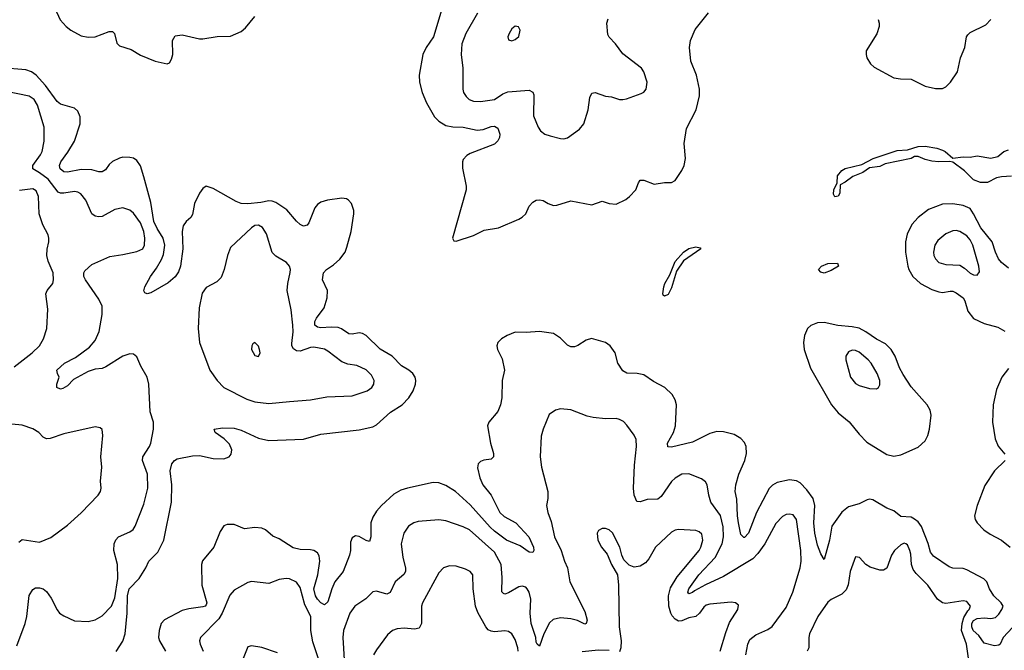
# Model space of a CAD drawing. Header units: inches. Extents: x 1682530 to 1839546, y 640742 to 791647.
# Tile 623 of 656: x 1782375 to 1788047, y 685715 to 689350. Entities that reach past the tile are written whole.
import ezdxf

# ---------------------------------------------------------------- set-up
doc = ezdxf.new("R2010")
doc.units = ezdxf.units.IN
doc.header["$MEASUREMENT"] = 0
doc.layers.add('B7688', color=7, linetype='Continuous')

msp = doc.modelspace()

# ---------------------------------------------------------------- linework, layer by layer
at = {"layer": 'B7688', "color": 5}
for points, elevation in [([(1782576.5, 689416.5), (1782609, 689349), (1782643.2, 689310), (1782670, 689288.4), (1782730, 689257.6), (1782770, 689248.9), (1782810, 689251.8), (1782890, 689281.9), (1782910, 689282.4), (1782920.7, 689270), (1782934.9, 689214.9), (1782950, 689198.5), (1783017.8, 689177.8), (1783070, 689145.9), (1783155.5, 689110), (1783225.4, 689094.6), (1783238, 689102), (1783250, 689122.8), (1783256.5, 689150), (1783254.8, 689230), (1783270, 689256.5), (1783310, 689262), (1783410, 689239.8), (1783430, 689239.4), (1783512.7, 689252.7), (1783590, 689254.9), (1783650, 689281.6), (1783676.6, 689303.4), (1783730, 689367.7)], 520), ([(1784807.4, 689410), (1784759, 689250), (1784715.9, 689190), (1784696.5, 689150), (1784675.3, 689030), (1784678.5, 688990), (1784693.4, 688930), (1784718.4, 688870), (1784764.7, 688790), (1784790, 688764.3), (1784830, 688739.5), (1784870, 688731.6), (1784930, 688730.6), (1785010, 688712.3), (1785043.9, 688716.1), (1785090, 688733.5), (1785110, 688735.8), (1785130, 688724.9), (1785140.9, 688690), (1785139.6, 688670), (1785130, 688652), (1785110, 688632.6), (1784970, 688579.1), (1784950, 688567.1), (1784930, 688544.7), (1784925, 688530), (1784925.2, 688494.8), (1784947.1, 688390), (1784946.8, 688370), (1784868.4, 688090), (1784874.9, 688074.9), (1784890, 688074), (1784990, 688106.1), (1785050, 688136.8), (1785134, 688150), (1785250, 688200.7), (1785270, 688211.6), (1785289.7, 688230), (1785310, 688274.9), (1785330, 688298.4), (1785350, 688310.4), (1785370, 688312.4), (1785390, 688308.2), (1785418.8, 688290), (1785450, 688279.5), (1785470, 688281.1), (1785550, 688304.9), (1785670, 688283.7), (1785730, 688303.1), (1785770.3, 688290.3), (1785810, 688287.2), (1785866.2, 688313.8), (1785887, 688330), (1785923.7, 688370), (1785939.5, 688410), (1785950, 688424), (1785970, 688424.4), (1786030, 688401.7), (1786090, 688411.6), (1786130, 688412), (1786150, 688423.1), (1786190, 688480.3), (1786202.8, 688510), (1786209.9, 688550), (1786203.1, 688636.9), (1786217, 688723), (1786271.6, 688830), (1786291.5, 688910), (1786291.1, 688950), (1786273.1, 689030), (1786240.6, 689110), (1786234.1, 689190), (1786238.5, 689230), (1786266.9, 689293.1), (1786342.9, 689390)], 520), ([(1785011.8, 689388.2), (1784944.2, 689270), (1784922.2, 689210), (1784917.6, 689150), (1784928.2, 689070), (1784927.2, 688950), (1784932.2, 688930), (1784946.4, 688906.4), (1784964, 688890), (1784990, 688879.5), (1785030, 688877.4), (1785110, 688890.2), (1785157.2, 688922.8), (1785186.6, 688933.4), (1785310, 688943.6), (1785331.1, 688931.1), (1785336.4, 688916.4), (1785335.4, 688795.4), (1785361.3, 688730), (1785374.9, 688710), (1785400.7, 688690), (1785430, 688679.5), (1785490, 688664.9), (1785510, 688663.1), (1785530, 688668.7), (1785600.4, 688719.6), (1785624.2, 688750), (1785649.6, 688830), (1785658.3, 688901.7), (1785670, 688926.8), (1785690, 688930.6), (1785748.8, 688908.8), (1785784.4, 688904.4), (1785830, 688890.6), (1785850, 688890.6), (1785870, 688893.4), (1785955.5, 688924.5), (1785970, 688931.3), (1785984, 688950), (1785989, 688990), (1785969.5, 689049.5), (1785956, 689070), (1785850, 689153.6), (1785807.2, 689210), (1785770, 689248.2), (1785763.5, 689263.5), (1785757, 689330), (1785764.8, 689355.2)], 540), ([(1787320.3, 689350), (1787325.8, 689330), (1787326, 689310), (1787312.4, 689267.6), (1787251.8, 689170), (1787250.3, 689150), (1787254.9, 689130), (1787276, 689096), (1787296.9, 689076.9), (1787410, 689015.3), (1787448.3, 689008.3), (1787510, 689007.6), (1787590, 688967.4), (1787650, 688953.1), (1787690, 688953.4), (1787710, 688963.1), (1787737.2, 688990), (1787776.5, 689050), (1787795.2, 689130), (1787820.2, 689190), (1787829.9, 689250), (1787837, 689263), (1787850, 689276.6), (1787940.8, 689319.2), (1787970, 689350.2)], 520), ([(1782930, 685707.7), (1782970, 685768.2), (1782983.2, 685810), (1782994.2, 685930), (1782996, 686030), (1783005.6, 686070), (1783063.6, 686130), (1783101.2, 686190), (1783118.9, 686230), (1783170, 686281.1), (1783205.4, 686350), (1783249.9, 686569.9), (1783251.7, 686670), (1783242.4, 686750), (1783252.2, 686790), (1783266.9, 686810), (1783281.8, 686818.2), (1783370, 686837.1), (1783410, 686838), (1783490, 686821.8), (1783550, 686819.2), (1783582.4, 686830), (1783593.6, 686846.4), (1783597.2, 686870), (1783583.7, 686903.7), (1783553.6, 686933.6), (1783501.2, 686970), (1783495.3, 686990), (1783542.5, 686997.5), (1783610, 686995), (1783650, 686983.6), (1783750, 686938.9), (1783810, 686924.4), (1784010, 686933.2), (1784110, 686961.1), (1784330, 686985.4), (1784410, 687003.6), (1784430, 687015.6), (1784511.7, 687088.3), (1784578.5, 687130), (1784616.5, 687170), (1784642, 687210), (1784655.4, 687250), (1784657.3, 687270), (1784652.2, 687290), (1784638.9, 687310), (1784616.5, 687330), (1784575, 687355), (1784520.2, 687410), (1784451.7, 687451.7), (1784370, 687530.6), (1784350, 687541.5), (1784330, 687544.8), (1784290, 687537.7), (1784270, 687538.8), (1784228.6, 687568.6), (1784210, 687575.3), (1784170, 687578.5), (1784110, 687574), (1784090, 687577.8), (1784075.6, 687590), (1784075.7, 687610), (1784084.7, 687630), (1784128.2, 687690), (1784146, 687746), (1784147.6, 687790), (1784120.2, 687850), (1784125.7, 687890), (1784143.1, 687910), (1784183.2, 687936.8), (1784218.4, 687970), (1784249.8, 688010), (1784259.7, 688039.7), (1784284.4, 688130), (1784300.4, 688230), (1784299.7, 688250), (1784286, 688290), (1784269.6, 688310), (1784257.3, 688317.3), (1784230, 688321.6), (1784147.3, 688310), (1784110, 688297.8), (1784090, 688283.9), (1784075, 688265), (1784040.4, 688179.6), (1784030, 688166.2), (1784010, 688159.2), (1783990, 688169.7), (1783970, 688188.7), (1783914, 688254), (1783850, 688296), (1783830, 688304), (1783810, 688305.6), (1783764, 688296), (1783690, 688288.5), (1783650, 688290.8), (1783621.2, 688301.2), (1783490, 688376.5), (1783450, 688389.8), (1783430, 688377.7), (1783410, 688349.7), (1783382.7, 688290), (1783370, 688226.6), (1783360.3, 688210), (1783333.7, 688186.3), (1783317.6, 688162.4), (1783311.1, 688128.9), (1783314.3, 688030), (1783300.8, 687930), (1783290, 687897.4), (1783270, 687868.6), (1783230, 687833.3), (1783130, 687776.2), (1783109.3, 687769.3), (1783096, 687776), (1783090, 687788), (1783096.2, 687810), (1783128.9, 687870), (1783163.2, 687916.8), (1783192.4, 687967.6), (1783203.1, 687996.9), (1783211.7, 688050), (1783201.5, 688090), (1783166, 688146), (1783147.6, 688187.6), (1783130, 688296.9), (1783090, 688443.7), (1783070, 688507), (1783050, 688538.9), (1783030, 688552), (1783010, 688556.4), (1782970, 688556.8), (1782950, 688552.2), (1782910, 688532.6), (1782890, 688515.4), (1782870, 688485.4), (1782850, 688473.3), (1782830, 688473.6), (1782790, 688484.5), (1782730, 688486.4), (1782650, 688470.6), (1782630, 688473.8), (1782608.9, 688490), (1782604.6, 688510), (1782611.5, 688530), (1782653.2, 688586.8), (1782690.5, 688650), (1782722.9, 688750), (1782723.1, 688790), (1782710, 688821.6), (1782690, 688840.4), (1782610, 688863.6), (1782590, 688877.9), (1782523, 688970), (1782470, 689030.9), (1782442.3, 689050), (1782410, 689061.7), (1782270, 689072.2)], 520), ([(1782358.7, 685741.3), (1782406.6, 685870), (1782415.9, 685910), (1782430, 686030.4), (1782450, 686066), (1782465.1, 686074.9), (1782490, 686076.2), (1782510, 686069.1), (1782530, 686054.9), (1782556, 686016), (1782590, 685948.2), (1782604.9, 685930), (1782630, 685913.4), (1782690, 685885.5), (1782770, 685880.9), (1782810, 685890.3), (1782850, 685914), (1782903.1, 685970), (1782922.4, 686017.6), (1782940.2, 686130), (1782938.8, 686210), (1782918, 686290), (1782919.8, 686330), (1782928.3, 686351.7), (1782944.7, 686370), (1783010, 686398), (1783028.7, 686411.3), (1783040.5, 686430), (1783090, 686557.3), (1783112.4, 686650), (1783110.7, 686730), (1783082.5, 686810), (1783085, 686830), (1783122.2, 686890), (1783129.7, 686910), (1783146.2, 686990), (1783145.1, 687030), (1783126.2, 687090), (1783119.4, 687250), (1783108.5, 687290), (1783073, 687353), (1783050, 687407), (1783030, 687422), (1783010, 687423.5), (1782970, 687410.7), (1782871.2, 687348.8), (1782850, 687339.8), (1782810, 687335.4), (1782770, 687321.7), (1782684.5, 687275.5), (1782650, 687240.4), (1782624, 687224), (1782610, 687221.3), (1782589.4, 687230), (1782589.6, 687250), (1782602, 687290), (1782592.3, 687310), (1782589.5, 687329.5), (1782634, 687370), (1782696.4, 687403.6), (1782777.2, 687462.8), (1782810, 687500.3), (1782833.7, 687553.7), (1782850.9, 687650), (1782850, 687699), (1782830, 687739.5), (1782753.3, 687850), (1782744.8, 687870), (1782744.2, 687890), (1782750, 687903), (1782790, 687939), (1782894.2, 687985.8), (1782970, 687995.8), (1783050, 688013.1), (1783083.6, 688030), (1783094.2, 688050), (1783096.5, 688090), (1783090.5, 688130), (1783070, 688178.3), (1783030, 688234.4), (1783010, 688251.5), (1782970, 688264.8), (1782923.7, 688256.3), (1782850, 688216.4), (1782830, 688213.7), (1782810, 688217.4), (1782790, 688231.8), (1782756.1, 688310), (1782726.3, 688346.3), (1782710, 688355.3), (1782690, 688359.1), (1782630, 688349.9), (1782610, 688349.9), (1782596.5, 688356.5), (1782538.4, 688430), (1782490, 688468), (1782451, 688490), (1782450.6, 688510), (1782495.6, 688570), (1782504.9, 688590), (1782516.8, 688650), (1782516.2, 688730), (1782477, 688857), (1782459.2, 688890), (1782430, 688909.8), (1782290, 688938.2)], 540), ([(1788088.3, 688448.3), (1788030, 688444.4), (1788002.6, 688437.4), (1787950, 688410.5), (1787910, 688410.5), (1787870, 688427.1), (1787817.9, 688477.9), (1787750, 688528), (1787733.2, 688533.2), (1787670, 688529.8), (1787630, 688534.8), (1787590, 688543.8), (1787550, 688561.7), (1787530, 688562), (1787510, 688549.8), (1787361.3, 688518.7), (1787330, 688504.5), (1787270, 688495.6), (1787230.9, 688469.1), (1787173.8, 688446.2), (1787130, 688412.8), (1787102, 688398), (1787100.3, 688350), (1787090, 688331.8), (1787070, 688329), (1787063.5, 688343.5), (1787065.4, 688370), (1787083.6, 688410), (1787085.8, 688450), (1787110, 688480.6), (1787130, 688491.9), (1787225.4, 688514.6), (1787292, 688550), (1787430, 688595.9), (1787490, 688599.6), (1787550, 688619.2), (1787590, 688621.5), (1787657.3, 688610), (1787690, 688598.4), (1787706.7, 688590), (1787750, 688552.4), (1787810, 688558.6), (1787850, 688557.5), (1787890, 688564.4), (1787970, 688551.6), (1788010, 688561.6), (1788043.4, 688590), (1788070, 688599)], 480), ([(1782342.4, 687350), (1782447.2, 687430), (1782488.4, 687470), (1782512.4, 687510), (1782531.1, 687570), (1782538, 687682), (1782526.4, 687770), (1782534, 687790), (1782565.7, 687830), (1782569.8, 687850), (1782567.2, 687890), (1782539, 687959), (1782531.1, 687990), (1782533.6, 688026.4), (1782543.6, 688070), (1782542.9, 688090), (1782538.4, 688110), (1782508, 688168), (1782486.2, 688230), (1782482.4, 688330), (1782470, 688364.2), (1782450, 688375), (1782374, 688366)], 560), ([(1788070, 687917.7), (1788029.9, 687949.9), (1788012.5, 687972.5), (1787995.7, 688010), (1787977.4, 688070), (1787910.8, 688150.8), (1787870, 688231.8), (1787850, 688261.3), (1787810, 688278.6), (1787750, 688289.2), (1787690, 688286.2), (1787610, 688255.7), (1787550, 688209.8), (1787513.2, 688170), (1787486.9, 688113.1), (1787478, 688070), (1787477.5, 688010), (1787490.1, 687930.1), (1787496.3, 687910), (1787520.6, 687870), (1787564, 687830), (1787630, 687794.2), (1787670, 687780.6), (1787690, 687776.8), (1787734.1, 687785.9), (1787750, 687785), (1787770, 687775.5), (1787810, 687746.2), (1787819.8, 687730), (1787836.8, 687670), (1787870, 687628.4), (1787930, 687598.5), (1788010, 687578.2), (1788050, 687555.2)], 520), ([(1788093.8, 685846.2), (1788040.4, 685790), (1788022.6, 685750), (1788014.6, 685745.4), (1787990, 685741.7), (1787930, 685756.2), (1787900, 685800), (1787867.3, 685830), (1787859.5, 685850), (1787860.6, 685870), (1787870, 685887), (1787890, 685897.9), (1787930, 685901.7), (1787970, 685899.3), (1787995.2, 685904.8), (1788015.6, 685924.4), (1788032.8, 685950), (1788039.8, 685970), (1788028.1, 685990), (1787986.4, 686030), (1787962, 686070), (1787946.4, 686110), (1787928.3, 686128.3), (1787830, 686180.1), (1787810, 686186.4), (1787750, 686189.2), (1787730, 686196.5), (1787638.2, 686258.2), (1787621.7, 686281.7), (1787608.6, 686331.4), (1787570, 686428.1), (1787550, 686456.1), (1787530, 686472.2), (1787510, 686482.6), (1787450, 686486.6), (1787410, 686518.4), (1787370, 686534.8), (1787290, 686583.1), (1787270, 686586.3), (1787257.2, 686582.8), (1787210, 686559.1), (1787150, 686541.8), (1787110, 686510.8), (1787053.1, 686430), (1787038.9, 686350), (1787010, 686239), (1786990, 686272), (1786970, 686320.7), (1786954.5, 686390), (1786950.4, 686450), (1786955.6, 686550), (1786945.8, 686590), (1786910, 686640.3), (1786870, 686679.8), (1786850, 686691.4), (1786810, 686697), (1786737.7, 686682.3), (1786712.1, 686667.9), (1786691.6, 686648.4), (1786618.8, 686510), (1786572.6, 686390), (1786550, 686365.4), (1786546.2, 686366.2), (1786530, 686382.7), (1786515.3, 686450), (1786509, 686490), (1786506, 686586), (1786496.5, 686630), (1786499.6, 686670), (1786516.7, 686730), (1786551.7, 686810), (1786562, 686850), (1786560.3, 686890), (1786550, 686912.8), (1786530, 686936.4), (1786490, 686959.1), (1786430, 686974), (1786390, 686976.1), (1786350, 686965), (1786250, 686914.4), (1786130, 686887.1), (1786108.9, 686888.9), (1786105.8, 686910), (1786142, 686970), (1786152.8, 687010), (1786157.8, 687130), (1786150, 687159.5), (1786134.2, 687190), (1786090.5, 687230.5), (1786025.4, 687265.4), (1785970, 687302.4), (1785931, 687311), (1785872.9, 687312.9), (1785850, 687327), (1785819.6, 687370), (1785804.5, 687430), (1785775.6, 687470), (1785750, 687489.6), (1785668.2, 687511.8), (1785637.8, 687502.2), (1785590, 687472), (1785570, 687465.3), (1785550, 687465.3), (1785530, 687474.5), (1785490, 687514.2), (1785450, 687541.5), (1785370, 687553.3), (1785292.6, 687547.4), (1785230, 687549.8), (1785182.4, 687530), (1785150.4, 687510), (1785128.7, 687488.7), (1785123.6, 687470), (1785126.5, 687450), (1785155, 687395), (1785167.2, 687330), (1785153.6, 687270), (1785153.1, 687170), (1785144.6, 687130), (1785128.8, 687091.2), (1785076.5, 687030), (1785070.3, 687010), (1785086.4, 686910), (1785104.9, 686850), (1785104.9, 686830), (1785090, 686816.3), (1785049.2, 686810.8), (1785030, 686802.9), (1785015.5, 686790), (1785012.5, 686767.5), (1785025.4, 686710), (1785043, 686670), (1785090.1, 686610.1), (1785141.7, 686510), (1785166.6, 686486.6), (1785233, 686450), (1785308.4, 686370), (1785334.2, 686310), (1785336.1, 686290), (1785330, 686278.4), (1785310, 686280.5), (1785257, 686317), (1785179.7, 686350), (1785110, 686402.4), (1785085, 686425), (1784970, 686554.3), (1784885.8, 686630), (1784830, 686665.2), (1784790, 686679.8), (1784757.3, 686682.7), (1784609.5, 686650.5), (1784570, 686637.7), (1784530, 686614.4), (1784458.4, 686550), (1784430, 686517.6), (1784410, 686483), (1784398, 686450), (1784397.5, 686370), (1784390, 686342.9), (1784370, 686348.3), (1784330, 686372), (1784310, 686374.5), (1784290, 686364.2), (1784280.7, 686339.3), (1784280.5, 686290), (1784275.5, 686264.5), (1784237.4, 686170), (1784190.6, 686110), (1784172.2, 686070), (1784150, 685995.4), (1784130, 685978.2), (1784110, 685989.3), (1784089.7, 686009.7), (1784079.7, 686030), (1784070.3, 686070), (1784091.6, 686150), (1784103.9, 686230), (1784100.4, 686260.4), (1784090, 686277.4), (1784070, 686289.8), (1784050, 686295), (1783990, 686295.5), (1783950, 686305.3), (1783870, 686357), (1783833.6, 686373.6), (1783790, 686409.7), (1783770, 686419.7), (1783730, 686423.6), (1783670, 686416.2), (1783610, 686440.7), (1783570, 686439.6), (1783550, 686433.6), (1783530, 686399.5), (1783493.7, 686310), (1783428.5, 686231.5), (1783421.5, 686210), (1783423.9, 686090), (1783453.5, 685990), (1783450, 685978), (1783443.8, 685970), (1783430, 685965.2), (1783350, 685955.4), (1783310, 685944.2), (1783210, 685891.3), (1783190.3, 685870), (1783179, 685830), (1783174.3, 685790), (1783180.9, 685770), (1783215.3, 685710)], 520), ([(1788070, 687339.7), (1788032.2, 687290), (1788001.9, 687218.1), (1787983.3, 687130), (1787978.5, 687030), (1787993.8, 686933.8), (1788011.1, 686891.1), (1788050, 686844.9)], 520), ([(1786557.7, 685690), (1786570, 685750.8), (1786581.7, 685778.3), (1786615.4, 685804.6), (1786685.2, 685834.8), (1786710, 685852.3), (1786790, 685961.8), (1786828.8, 686050), (1786870.5, 686190), (1786877, 686230), (1786874.6, 686290), (1786849.8, 686469.8), (1786830, 686495.6), (1786810, 686500.5), (1786790, 686498), (1786770, 686486.3), (1786730, 686446), (1786667.9, 686330), (1786626.6, 686273.4), (1786597.7, 686242.3), (1786430, 686141.6), (1786326.3, 686093.7), (1786261.2, 686058.8), (1786250, 686048.6), (1786230, 686041.7), (1786223.8, 686050), (1786229.9, 686070), (1786286.5, 686150), (1786380.6, 686250), (1786421.5, 686330), (1786428.5, 686370), (1786427.6, 686427.6), (1786411.6, 686491.6), (1786356, 686570), (1786344, 686610), (1786335.4, 686670), (1786326.3, 686686.3), (1786302.8, 686702.8), (1786230, 686731.8), (1786190, 686729.7), (1786150, 686708), (1786130, 686687.8), (1786070, 686602), (1786050, 686586), (1785990, 686584.6), (1785950, 686572.1), (1785930, 686573.6), (1785915.3, 686610), (1785911.4, 686650), (1785916.9, 686783.1), (1785928.3, 686890), (1785926, 686930), (1785915.2, 686955.2), (1785872.1, 687012.1), (1785853.2, 687033.2), (1785830, 687046.3), (1785810, 687051.1), (1785749.8, 687049.8), (1785677.5, 687057.5), (1785644.6, 687064.6), (1785550, 687100.5), (1785490, 687106.6), (1785461.1, 687098.9), (1785425.5, 687074.5), (1785390.4, 686990), (1785379.5, 686950), (1785373.7, 686830), (1785380.3, 686770), (1785416.5, 686630), (1785417.6, 686590), (1785410.4, 686550), (1785416.4, 686510), (1785437.4, 686457.4), (1785456.5, 686370), (1785494.4, 686290), (1785512.4, 686230), (1785530.1, 686190.1), (1785543.5, 686110), (1785630, 685939.3), (1785643.1, 685890), (1785638, 685870), (1785630, 685865.4), (1785587.9, 685887.9), (1785550, 685897.8), (1785490, 685903), (1785447.5, 685892.5), (1785426.5, 685873.5), (1785393.4, 685810), (1785370, 685739.5), (1785356, 685750), (1785350, 685762), (1785348.1, 685790), (1785320.9, 685870), (1785314.8, 685930), (1785319.3, 686010), (1785310.6, 686050), (1785298.7, 686070), (1785290, 686079.7), (1785270, 686085.6), (1785250, 686080.7), (1785190, 686046.3), (1785170, 686039.2), (1785162, 686042), (1785152.3, 686052.3), (1785154.3, 686134.3), (1785147.7, 686210), (1785110, 686280.2), (1784966.6, 686410), (1784930, 686427.2), (1784830, 686461.5), (1784790, 686467.4), (1784670, 686457.6), (1784644.9, 686450), (1784614.4, 686430), (1784587.4, 686390), (1784572.8, 686330), (1784581.2, 686250), (1784598.2, 686190), (1784597.1, 686170), (1784588, 686152), (1784537.3, 686110), (1784510, 686048), (1784490, 686039.2), (1784430, 686056.3), (1784410, 686051.8), (1784368.4, 686011.6), (1784306, 685970), (1784277.4, 685930), (1784241.1, 685830), (1784236.8, 685790), (1784246.8, 685630)], 540), ([(1782370, 686339.5), (1782390, 686353.4), (1782490, 686338.4), (1782554.5, 686365.5), (1782650, 686437.1), (1782730, 686507.4), (1782827.6, 686610), (1782839.6, 686630), (1782843.6, 686650), (1782840.5, 686690), (1782848.2, 686770), (1782843, 686830), (1782853.8, 686953.8), (1782850, 686988), (1782838, 686998), (1782810, 687003.7), (1782630, 686963.5), (1782550, 686936), (1782530, 686935.1), (1782510, 686944.7), (1782485.1, 686970), (1782450, 686991.6), (1782390, 687012.9), (1782330, 687018.9)], 560), ([(1788050.8, 686810), (1787990.7, 686749.3), (1787935.2, 686664.8), (1787889.5, 686550), (1787875.6, 686490), (1787878.8, 686470), (1787891.1, 686450), (1787929.7, 686409.7), (1787964.6, 686384.6), (1788030.1, 686350), (1788080.1, 686310)], 520), ([(1786410.9, 685710), (1786442.6, 685817.4), (1786463.8, 685876.2), (1786512, 685950), (1786515.5, 685975.5), (1786498, 685990), (1786472.5, 685992.5), (1786350, 685981.2), (1786330, 685975.5), (1786315, 685965), (1786290.1, 685929.9), (1786270, 685910.7), (1786230, 685903), (1786190, 685885.2), (1786170, 685883.9), (1786150, 685894.1), (1786133.7, 685913.7), (1786124.9, 685930), (1786115, 685970), (1786112, 686030), (1786123.6, 686076.4), (1786161.9, 686138.1), (1786288.7, 686290), (1786299.3, 686310), (1786310.7, 686350), (1786303.9, 686383.9), (1786290, 686398), (1786270, 686405.4), (1786170, 686412.2), (1786150, 686408.3), (1786130, 686396.3), (1786037.1, 686310), (1785998.2, 686241.8), (1785979.9, 686220.1), (1785950, 686199.6), (1785915.1, 686195.1), (1785886.3, 686206.3), (1785856, 686236), (1785843.2, 686263.2), (1785831.5, 686310), (1785790, 686391.8), (1785770, 686409.6), (1785750, 686418), (1785730, 686418), (1785710, 686405.2), (1785702.4, 686390), (1785704.6, 686350), (1785726.4, 686310), (1785759.1, 686270), (1785784, 686210), (1785818.8, 686150), (1785823.8, 686090), (1785827.5, 685850), (1785840.2, 685770), (1785838, 685730), (1785830, 685707.3)], 560), ([(1787841, 685670), (1787829.7, 685750.3), (1787799.4, 685830), (1787803.2, 685870), (1787814.6, 685905.4), (1787836.3, 685943.7), (1787845.1, 685950), (1787851.2, 685970), (1787837, 685990), (1787830, 685997), (1787810, 686000.7), (1787710, 685984.7), (1787690, 685988.5), (1787661.6, 686010), (1787606, 686090), (1787538.5, 686158.5), (1787521.9, 686181.9), (1787511.6, 686210), (1787508.7, 686270), (1787503.1, 686290), (1787490, 686322.9), (1787479.3, 686330), (1787470, 686333.1), (1787450, 686323.1), (1787415, 686290), (1787396.2, 686263.8), (1787370.3, 686189.7), (1787350, 686177), (1787330, 686177.6), (1787274.2, 686194.2), (1787250, 686209.6), (1787212.3, 686250), (1787190, 686254.5), (1787158.2, 686170), (1787146.7, 686093.3), (1787135.7, 686064.3), (1787110, 686038.5), (1787050, 686008.5), (1787030, 685992.1), (1786972.4, 685910), (1786925.2, 685810), (1786920.2, 685790), (1786921.5, 685730), (1786910.4, 685710)], 540), ([(1785246.5, 685710), (1785244.8, 685730), (1785230, 685777), (1785210, 685809.6), (1785190, 685824.7), (1785170, 685828.3), (1785110, 685822), (1785090, 685825.1), (1785074.2, 685834.2), (1785060.4, 685850), (1785013.9, 685933.9), (1785000.3, 685970), (1784987.6, 686070), (1784985.1, 686150), (1784969.7, 686169.7), (1784942.2, 686182.2), (1784890, 686200.5), (1784850, 686203), (1784816.3, 686190), (1784790, 686162), (1784696.1, 685990), (1784690.2, 685969.8), (1784689.3, 685870.7), (1784676.3, 685843.7), (1784650, 685836.8), (1784590, 685843.8), (1784550, 685839.8), (1784522.4, 685830), (1784494.5, 685805.5), (1784430, 685718.3), (1784414, 685690)], 560), ([(1784128.1, 685568.1), (1784063.6, 685763.6), (1784052.1, 685830), (1784051.2, 685910), (1784017.7, 685977.7), (1783990, 686077), (1783970, 686107.6), (1783930, 686128.3), (1783910, 686129.7), (1783870, 686123.5), (1783810, 686101.3), (1783710, 686112), (1783690, 686107), (1783610, 686061.6), (1783585.8, 686034.2), (1783542, 685930), (1783522.2, 685897.8), (1783417.4, 685790), (1783410.3, 685770), (1783414, 685750), (1783432.4, 685710)], 540), ([(1783860.1, 685700.1), (1783770, 685731.1), (1783710, 685740.7), (1783690, 685736), (1783639, 685610)], 560), ([(1785770, 685714.8), (1785710, 685715.8), (1785614.2, 685705.8)], 560)]:
    msp.add_lwpolyline(points, dxfattribs=dict(at, elevation=elevation))
for points, elevation in [([(1785230, 689313.2), (1785210, 689297.2), (1785194.8, 689270), (1785187.7, 689250), (1785190, 689234), (1785210, 689227.3), (1785230, 689234.8), (1785250, 689252), (1785258, 689290), (1785249.1, 689309.1)], 560), ([(1783750, 688166), (1783730, 688162.7), (1783710.4, 688149.6), (1783590, 688037.2), (1783572.2, 687990), (1783553.4, 687910), (1783535.1, 687864.9), (1783510, 687838.9), (1783450, 687806.9), (1783426.5, 687773.5), (1783408.1, 687690), (1783402.2, 687570), (1783410.2, 687490.2), (1783470.3, 687330.3), (1783512.7, 687270), (1783550.7, 687230), (1783682.7, 687162.7), (1783730, 687147.3), (1783810, 687138.6), (1783930, 687148.9), (1784050, 687159.6), (1784144, 687176), (1784290, 687182.8), (1784376.2, 687210), (1784403.6, 687230), (1784415.1, 687250), (1784416.3, 687270), (1784401.8, 687301.8), (1784370, 687332.4), (1784316.4, 687356.4), (1784264.8, 687364.8), (1784230, 687377.2), (1784150, 687439.8), (1784130, 687450.7), (1784070, 687463.2), (1784050, 687460.6), (1783990, 687439.5), (1783970, 687440.7), (1783952.5, 687452.5), (1783943.2, 687470), (1783942.7, 687482.7), (1783951.1, 687550), (1783949.1, 687590), (1783938.2, 687678.2), (1783915.6, 687790), (1783919.1, 687830), (1783933, 687893), (1783934.7, 687910), (1783929.7, 687929.7), (1783912, 687950), (1783850, 687986.3), (1783830, 688007.3), (1783795.8, 688115.8), (1783772.8, 688152.8)], 540), ([(1787770, 688134.8), (1787750, 688133.8), (1787710, 688115.6), (1787663.2, 688076.8), (1787646.5, 688050), (1787638.5, 688010), (1787641.5, 687990), (1787651, 687971), (1787670, 687950.3), (1787710, 687938.9), (1787790, 687935.2), (1787818.1, 687918.1), (1787850, 687889), (1787870, 687880.3), (1787890, 687878), (1787903.6, 687896.4), (1787900.3, 687930), (1787864.6, 688050), (1787850, 688080.4), (1787830, 688103.9), (1787790, 688129.8)], 540), ([(1786090, 687755.6), (1786082.2, 687762.2), (1786078.9, 687770), (1786085.7, 687810), (1786090.8, 687830), (1786119.9, 687880.1), (1786150, 687956.5), (1786198.3, 688010), (1786230, 688031), (1786270, 688040.3), (1786294, 688034), (1786298, 688030), (1786199.7, 687960.3), (1786159, 687901), (1786130, 687804.7), (1786110, 687765.7)], 480), ([(1787010, 687889.7), (1786990, 687894), (1786975.6, 687910), (1786994.3, 687930), (1787030, 687945.4), (1787086.8, 687946.8), (1787092.2, 687930), (1787050, 687904.1)], 480), ([(1787010, 687604.6), (1786970, 687602.1), (1786933.2, 687586.8), (1786913.8, 687570), (1786894.9, 687530), (1786890.2, 687490), (1786894.4, 687450), (1786930, 687341.3), (1787050.6, 687130.6), (1787090, 687083.2), (1787153.1, 687033.1), (1787210, 686962), (1787254.8, 686914.8), (1787370, 686843.1), (1787410, 686833.7), (1787450, 686842), (1787550, 686885.4), (1787590, 686922.4), (1787605.8, 686954.2), (1787616, 686990), (1787626.3, 687070), (1787620, 687100), (1787602.7, 687130), (1787510, 687233.3), (1787465, 687305), (1787443.9, 687343.9), (1787419, 687410), (1787394.2, 687450), (1787361.5, 687481.5), (1787310, 687507.9), (1787249.8, 687550), (1787210, 687571.6), (1787170, 687580.6), (1787087.9, 687587.9)], 520), ([(1783730, 687488.7), (1783718, 687482), (1783711.3, 687470), (1783710.8, 687450), (1783730, 687414.8), (1783750, 687408.4), (1783759.5, 687430), (1783757, 687450), (1783750, 687468.7)], 560), ([(1787170, 687445.1), (1787150, 687436.3), (1787133.7, 687410), (1787133.7, 687390), (1787160.3, 687290), (1787190, 687254), (1787210, 687241.3), (1787270, 687224.4), (1787310, 687222), (1787321.2, 687230), (1787330, 687244.7), (1787329.6, 687270), (1787314.7, 687310), (1787280.4, 687370), (1787263, 687390), (1787210, 687433.7), (1787190, 687443.5)], 540)]:
    msp.add_lwpolyline(points, close=True, dxfattribs=dict(at, elevation=elevation))

doc.saveas('drawing.dxf')
